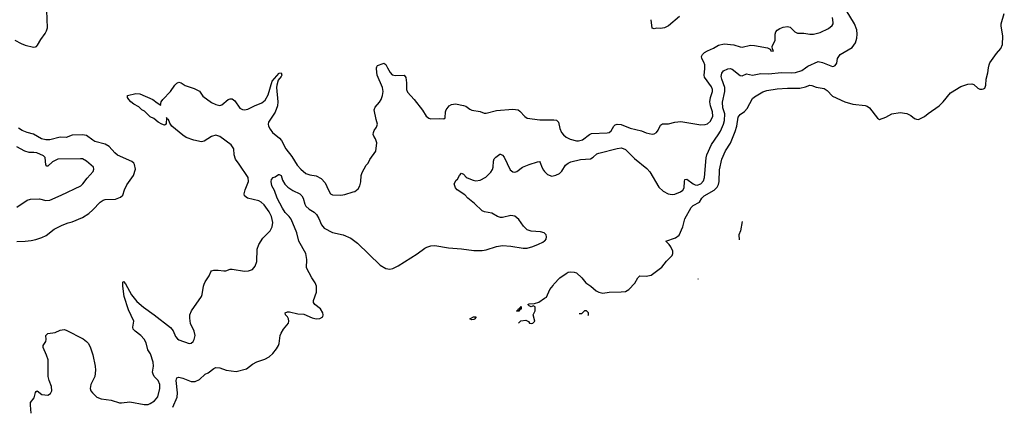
# Model space of a CAD drawing. Header units: inches. Extents: x 1771504 to 1971212, y 471788 to 643615.
# Tile 535 of 587: x 1914876 to 1924487, y 526698 to 530470. Entities that reach past the tile are written whole.
import ezdxf

# ---------------------------------------------------------------- set-up
doc = ezdxf.new("R2010")
doc.units = ezdxf.units.IN
doc.header["$MEASUREMENT"] = 0
for name, color, linetype in [('B9512', 7, 'Continuous'), ('B9513', 7, 'Continuous'), ('B9522', 7, 'Continuous'), ('B9523', 7, 'Continuous')]:
    doc.layers.add(name, color=color, linetype=linetype)

msp = doc.modelspace()

# ---------------------------------------------------------------- linework, layer by layer
at = {"layer": 'B9512', "color": 5}
for points, elevation in [([(1914987.4, 526630), (1914981, 526710), (1914983.5, 526736.5), (1915018.8, 526781.2), (1915030, 526832), (1915036.5, 526843.5), (1915048, 526850), (1915093.4, 526813.4), (1915150, 526807.2), (1915177.4, 526822.6), (1915189, 526850), (1915185.6, 526890), (1915162.9, 526950), (1915154.2, 526990), (1915152.8, 527152.8), (1915138.2, 527198.2), (1915104.2, 527270), (1915106.3, 527290), (1915131.5, 527330), (1915135.1, 527350), (1915132.3, 527390), (1915140.5, 527399.5), (1915151.5, 527408.5), (1915221.2, 527418.8), (1915270, 527441.6), (1915310, 527446.7), (1915330, 527440.4), (1915495.6, 527355.6), (1915530, 527330.4), (1915548.4, 527310), (1915569.1, 527269.1), (1915590, 527201), (1915613.6, 527090), (1915617.6, 527050), (1915610.2, 526990), (1915572.4, 526910), (1915565, 526870), (1915571.3, 526850), (1915585.5, 526830), (1915627.8, 526787.8), (1915670.1, 526770.1), (1915770, 526757.5), (1915850, 526733.2), (1915870, 526731.2), (1915950, 526740.7), (1916090, 526714.3), (1916130, 526717), (1916150, 526724.9), (1916191.6, 526750), (1916223.5, 526790), (1916243.1, 526870), (1916243.1, 526910), (1916228.7, 526948.7), (1916189.2, 526989.2), (1916177.8, 527010), (1916172.5, 527030), (1916181.8, 527090), (1916180.8, 527130), (1916154.6, 527210), (1916127.1, 527250), (1916110, 527317), (1916090, 527351.8), (1916058.7, 527390), (1916002.9, 527430), (1915983, 527450), (1915979.7, 527470), (1915991, 527530), (1915940, 527640), (1915895.1, 527770), (1915882.4, 527870), (1915882, 527910), (1915890, 527914.8), (1915910, 527894), (1915966.8, 527786.8), (1916020, 527720), (1916084.4, 527664.4), (1916190, 527591.4), (1916347.4, 527467.4), (1916374.7, 527434.7), (1916398.8, 527378.8), (1916416.9, 527356.9), (1916430, 527347.2), (1916529.2, 527310.8), (1916550, 527314), (1916569.6, 527330.4), (1916580.9, 527350), (1916589.4, 527390), (1916579.5, 527430), (1916544.4, 527504.4), (1916536.4, 527556.4), (1916538.3, 527590), (1916554.7, 527630), (1916649.7, 527770.3), (1916658.4, 527790), (1916669.7, 527870), (1916676.9, 527890), (1916686.5, 527913.5), (1916724.5, 527970), (1916742.7, 528010), (1916750, 528018.8), (1916772.9, 528027.1), (1916812.9, 528027.1), (1916870, 528018), (1916890, 528020.5), (1916930, 528035.8), (1916950, 528035.8), (1917070, 528017.6), (1917110, 528019.3), (1917150, 528034), (1917174.9, 528065.1), (1917189.6, 528110), (1917194.2, 528230), (1917210, 528276.3), (1917250, 528338.4), (1917320.5, 528410), (1917340.4, 528450), (1917347.1, 528490), (1917335.3, 528550), (1917310, 528596.3), (1917263.6, 528663.6), (1917233.3, 528690), (1917210, 528703.1), (1917101.2, 528730), (1917071.6, 528750), (1917068.3, 528770), (1917078.5, 528810), (1917109.7, 528890), (1917105.1, 528930), (1917019.9, 529059.9), (1916981.5, 529110), (1916970.9, 529150), (1916966.4, 529210), (1916942.2, 529250), (1916830, 529328.7), (1916790, 529341.8), (1916750, 529329.8), (1916676.6, 529283.4), (1916650, 529279.3), (1916575.9, 529295.9), (1916502.1, 529322.1), (1916470, 529342.2), (1916362.2, 529430), (1916341.5, 529461.5), (1916330, 529497.2), (1916320.2, 529500.2), (1916310, 529515.3), (1916306, 529450), (1916290, 529440.9), (1916264, 529450), (1916229, 529470), (1916185.6, 529505.6), (1916150, 529522), (1916096, 529576), (1916070, 529589.2), (1916039.3, 529619.3), (1915990, 529646), (1915961.2, 529670), (1915941.2, 529690), (1915929.2, 529710), (1915929.1, 529730.9), (1916009.7, 529750.3), (1916050, 529745.5), (1916177.3, 529690), (1916217.3, 529657.3), (1916243.6, 529643.6), (1916250, 529634), (1916258, 529670), (1916273.6, 529690), (1916350, 529770.3), (1916390, 529830.3), (1916410, 529851.7), (1916430, 529859.5), (1916452.3, 529852.3), (1916490, 529828.5), (1916578.3, 529798.3), (1916630, 529774), (1916663.4, 529723.4), (1916750, 529662.4), (1916790, 529642.8), (1916830, 529632.6), (1916850, 529638.3), (1916910, 529691.7), (1916930, 529698.9), (1916950, 529698), (1916977.4, 529677.4), (1917026.3, 529606.3), (1917050, 529592.4), (1917070.7, 529589.3), (1917102.4, 529597.6), (1917167, 529630), (1917240.5, 529659.5), (1917273.8, 529686.2), (1917302.3, 529737.7), (1917339.6, 529870), (1917410, 529948), (1917430, 529950.4), (1917436, 529930), (1917430, 529916), (1917400.9, 529879.1), (1917384.9, 529830), (1917383.1, 529810), (1917397.4, 529670), (1917394, 529630), (1917370, 529567.3), (1917305.7, 529470), (1917302.6, 529450), (1917306, 529430), (1917320.6, 529400.6), (1917344.6, 529370), (1917412.9, 529312.9), (1917432.9, 529290), (1917474.4, 529210), (1917534.1, 529134.1), (1917585.5, 529050), (1917621.7, 529010), (1917670, 528969.1), (1917710, 528954.9), (1917770, 528946.7), (1917820.7, 528920.7), (1917859.4, 528879.4), (1917890, 528806), (1917910, 528771), (1917930, 528761), (1918010, 528758), (1918050, 528764.7), (1918130, 528792), (1918147.3, 528792.7), (1918180.4, 528819.6), (1918198, 528850), (1918207.3, 528887.3), (1918208, 528950), (1918220.4, 528979.6), (1918258, 529050), (1918278, 529070), (1918294.6, 529105.4), (1918353.2, 529186.8), (1918362, 529270), (1918348.9, 529308.9), (1918333.6, 529333.6), (1918328, 529350), (1918328.4, 529368.4), (1918335.3, 529390), (1918360.2, 529419.8), (1918369.2, 529450), (1918355.3, 529495.3), (1918338, 529590), (1918344.7, 529615.3), (1918390, 529664.6), (1918405.8, 529690), (1918418.9, 529730), (1918424.1, 529770), (1918419.3, 529810), (1918367.4, 529930), (1918359.6, 529990), (1918360.8, 530000)], 280), ([(1918467.4, 530000), (1918493.3, 529953.3), (1918513.4, 529933.4), (1918545.3, 529925.3), (1918630.7, 529930), (1918644.9, 529904.9), (1918652.6, 529852.6), (1918652.6, 529790), (1918661.8, 529761.8), (1918727, 529690), (1918808.4, 529588.4), (1918843.7, 529530), (1918870, 529508.8), (1918890, 529503.7), (1918970, 529506.8), (1919017.2, 529502.8), (1919030, 529514), (1919032.7, 529570), (1919039.3, 529590), (1919070, 529631), (1919090, 529642.8), (1919110, 529647.3), (1919130, 529647.7), (1919210, 529634), (1919230, 529626.8), (1919270, 529596), (1919290, 529586.8), (1919370, 529574.8), (1919410, 529559.1), (1919430, 529558.4), (1919530, 529585.4), (1919690, 529597.4), (1919715.3, 529595.3), (1919740.5, 529590), (1919758.5, 529578.5), (1919806, 529526), (1919831.3, 529510), (1919953.4, 529493.4), (1920000, 529493.6)], 280), ([(1914850, 528307.2), (1914931.2, 528308.8), (1914990, 528315.3), (1915034.9, 528325.1), (1915093.6, 528346.4), (1915134.3, 528365.7), (1915213.9, 528426.1), (1915290, 528466.4), (1915350, 528488.2), (1915390, 528497.1), (1915490, 528541.3), (1915550, 528580.3), (1915590, 528614), (1915663, 528690), (1915690, 528707.6), (1915710, 528714), (1915810, 528719.5), (1915862, 528738), (1915882, 528758), (1915899.1, 528810), (1915921.3, 528858.7), (1915986.6, 528950), (1916005.4, 529010), (1915996.3, 529056.3), (1915989.6, 529070), (1915970, 529087.8), (1915830, 529147.8), (1915803.5, 529170), (1915750, 529233.1), (1915710, 529254), (1915610, 529283.1), (1915590, 529293.5), (1915530, 529339.8), (1915490, 529346.8), (1915390, 529344.5), (1915330, 529319.2), (1915270, 529325.1), (1915170, 529299.2), (1915130, 529296.8), (1915088.2, 529308.2), (1915010, 529351.9), (1914950, 529369.1), (1914901.3, 529390), (1914865.4, 529410)], 320), ([(1914850, 528639.6), (1914950, 528708.2), (1914982, 528718), (1915070, 528721.1), (1915130, 528705.5), (1915170, 528710.5), (1915282, 528758), (1915471.6, 528850), (1915493.3, 528870), (1915534.9, 528925.1), (1915592.5, 528987.5), (1915600.7, 529010), (1915596.2, 529030), (1915530, 529091.1), (1915490, 529112.4), (1915470, 529113.7), (1915250, 529110.6), (1915198.2, 529081.8), (1915150, 529039.7), (1915142, 529042), (1915132.8, 529052.8), (1915123.8, 529123.8), (1915110, 529143.1), (1915042.7, 529170), (1915014.5, 529174.5), (1914970, 529173.3), (1914926.2, 529186.2), (1914850, 529228.6)], 340), ([(1920000, 528386.1), (1919996.2, 528390), (1919960.5, 528400.5), (1919870, 528406.3), (1919830, 528418.4), (1919793.9, 528453.9), (1919750, 528520.4), (1919710, 528553.5), (1919670, 528559.1), (1919590, 528541), (1919570, 528541), (1919540.9, 528550), (1919483.5, 528583.5), (1919414.5, 528594.5), (1919390, 528606.6), (1919317.4, 528677.4), (1919251.6, 528730), (1919221, 528761), (1919145.2, 528810), (1919129.2, 528830), (1919118, 528870), (1919136.4, 528903.6), (1919150, 528914), (1919169.1, 528950.9), (1919190, 528972), (1919210, 528962), (1919233.2, 528933.2), (1919245.5, 528925.5), (1919303.4, 528903.4), (1919330, 528898), (1919370, 528904.4), (1919426.1, 528933.9), (1919476.3, 528983.7), (1919490.8, 529009.2), (1919497.7, 529030), (1919501.6, 529090), (1919507.6, 529112.4), (1919524, 529130), (1919562.5, 529157.5), (1919570, 529159.1), (1919590, 529147.7), (1919605.5, 529130), (1919664.9, 529004.9), (1919690, 528984), (1919710, 528982), (1919730, 528990.4), (1919785.1, 529030), (1919850, 529057.3), (1919930, 529084.6), (1919950, 529086), (1919957.6, 529077.6), (1919974.3, 529030), (1919990, 529000.4), (1920000, 528990.4)], 260), ([(1916370.8, 526690), (1916412.7, 526787.3), (1916416.8, 526830), (1916404.7, 526950), (1916410, 526976), (1916430, 526983), (1916470, 526973.4), (1916550, 526939.5), (1916590, 526939.5), (1916630, 526958.9), (1916686.6, 527010), (1916716.3, 527023.7), (1916770, 527067.5), (1916790, 527075), (1916830, 527072.9), (1916891.2, 527048.8), (1916990, 527038.4), (1917090, 527064.6), (1917150, 527108.7), (1917189.8, 527130.2), (1917270, 527158.9), (1917310, 527181.1), (1917346.8, 527213.2), (1917382.9, 527257.1), (1917403, 527290), (1917409.7, 527310), (1917420.5, 527390), (1917428, 527410), (1917451.3, 527450), (1917498.9, 527510), (1917503.1, 527530), (1917499.7, 527550), (1917489.8, 527569.8), (1917472, 527590), (1917469.2, 527610), (1917490, 527618), (1917510, 527618.9), (1917590, 527600.4), (1917650, 527597.3), (1917730, 527560.5), (1917769.4, 527550.6), (1917806.3, 527553.7), (1917834, 527570), (1917839, 527590), (1917836, 527610), (1917814, 527650), (1917758, 527690), (1917744.5, 527710), (1917744.7, 527730), (1917775, 527810), (1917774.2, 527870), (1917761.6, 527901.6), (1917727.1, 527950), (1917676.9, 528050), (1917678.7, 528130), (1917668.5, 528190), (1917602.2, 528310), (1917583.1, 528390), (1917524.7, 528524.7), (1917507.9, 528550), (1917468.9, 528590), (1917442, 528630), (1917391.1, 528730), (1917364.4, 528804.4), (1917337, 528850), (1917329.7, 528890), (1917334, 528910), (1917350, 528931), (1917370, 528938), (1917401.2, 528958.8), (1917410, 528961), (1917430, 528950.8), (1917442.8, 528902.8), (1917466, 528866), (1917495, 528835), (1917543.6, 528803.6), (1917610, 528770.3), (1917631.8, 528750), (1917644.6, 528730), (1917659, 528670), (1917670.2, 528650.2), (1917701.6, 528621.6), (1917750, 528591.8), (1917772, 528570), (1917797, 528530), (1917822, 528470), (1917850, 528437.3), (1917930, 528392.2), (1918034, 528370), (1918110, 528336.9), (1918173.7, 528290), (1918396.4, 528076.4), (1918450, 528041.5), (1918490, 528034.5), (1918518, 528042), (1918570, 528067.1), (1918754.8, 528185.2), (1918830, 528239.2), (1918850, 528251.1), (1918890, 528262.9), (1918930, 528265.8), (1919062.6, 528242.6), (1919190, 528234.8), (1919310, 528219.3), (1919390, 528217.4), (1919430, 528225.4), (1919530, 528256.8), (1919590, 528267.5), (1919670, 528261.5), (1919790, 528240.3), (1919830, 528241.7), (1919883.7, 528256.3), (1919941.4, 528278.6), (1919981.7, 528298.3), (1920000, 528312.2)], 260), ([(1919744.9, 527507.6), (1919746, 527510), (1919768.4, 527531.6), (1919816.9, 527536.9), (1919843.6, 527523.6), (1919854, 527510), (1919870, 527506), (1919886, 527510), (1919906, 527530), (1919888, 527590), (1919908, 527630), (1919907.3, 527667.3), (1919890, 527678), (1919870, 527668.7), (1919850, 527678), (1919838, 527690), (1919850, 527696), (1919900.4, 527699.6), (1919945.2, 527714.8), (1920000, 527751.3)], 240)]:
    msp.add_lwpolyline(points, dxfattribs=dict(at, elevation=elevation))
at = {"layer": 'B9512', "color": 5, "elevation": 240}
for points in [[(1919730, 527626), (1919726, 527630), (1919742, 527638), (1919746, 527650), (1919762, 527658), (1919770, 527672), (1919770, 527646), (1919758, 527642), (1919750, 527626)], [(1919290, 527542), (1919268.7, 527550), (1919306, 527570), (1919332, 527572), (1919322, 527558), (1919322, 527550), (1919310, 527545.2)]]:
    msp.add_lwpolyline(points, close=True, dxfattribs=at)
at = {"layer": 'B9513', "color": 5}
for points, elevation in [([(1914829, 530269), (1914890, 530237), (1914930, 530222), (1915010, 530203), (1915030, 530204), (1915039, 530210), (1915050, 530221), (1915082.4, 530277.6), (1915125.8, 530334.2), (1915139, 530361), (1915146.4, 530390), (1915141.1, 530558.9)], 320), ([(1918360.8, 530000), (1918362, 530010), (1918370, 530022.8), (1918423.6, 530043.6), (1918430, 530044.7), (1918450, 530031.3), (1918467.4, 530000)], 280)]:
    msp.add_lwpolyline(points, dxfattribs=dict(at, elevation=elevation))
at = {"layer": 'B9522', "color": 5}
for points, elevation in [([(1920000, 527751.3), (1920017.2, 527762.8), (1920050, 527838), (1920084.4, 527875.6), (1920090, 527890.4), (1920149.4, 527950), (1920210, 527994.8), (1920230, 528006), (1920250, 528010.4), (1920290, 528007.3), (1920310, 527999.3), (1920364.9, 527950), (1920402.9, 527902.9), (1920450, 527870.3), (1920504.2, 527824.2), (1920531.1, 527811.1), (1920570, 527803.1), (1920630, 527810.2), (1920746.7, 527813.3), (1920790, 527818.3), (1920823.7, 527836.3), (1920879.7, 527900.3), (1920910, 527952.4), (1920930, 527971.5), (1920991.3, 527968.7), (1921041.6, 527978.4), (1921143.1, 528056.9), (1921190, 528114.9), (1921244.2, 528170), (1921253.3, 528190), (1921252.5, 528212.5), (1921232.7, 528252.7), (1921216.6, 528276.6), (1921182, 528310), (1921278, 528342), (1921313.7, 528366.3), (1921348.9, 528450), (1921370, 528528.2), (1921430, 528636.5), (1921450, 528656.5), (1921511.8, 528688.2), (1921535.4, 528730), (1921556.9, 528750), (1921654.5, 528805.5), (1921684.7, 528835.3), (1921697.3, 528862.7), (1921702.9, 528890), (1921706.1, 529006.1), (1921729.8, 529110), (1921766.3, 529190), (1921813.6, 529266.4), (1921860.3, 529379.7), (1921876.1, 529430), (1921890, 529517.3), (1921910, 529545.5), (1921950, 529574.9), (1921977.9, 529602.1), (1922030, 529700.8), (1922050, 529718.2), (1922130, 529764.9), (1922170, 529778.8), (1922270, 529795.2), (1922370, 529802.3), (1922490, 529802.9), (1922545.6, 529814.4), (1922590, 529830.3), (1922610, 529827.4), (1922652.2, 529812.2), (1922730, 529797.4), (1922758.5, 529778.5), (1922810, 529723.2), (1922930, 529668.3), (1923010, 529644.3), (1923130, 529631.3), (1923150, 529625.5), (1923170, 529610.3), (1923250, 529510.4), (1923270, 529496.4), (1923330, 529520.2), (1923390, 529551.5), (1923470, 529564.2), (1923536, 529556), (1923575.8, 529535.8), (1923610, 529507.4), (1923630, 529498.9), (1923650, 529497), (1923710, 529524.6), (1923745.1, 529554.9), (1923850, 529628.2), (1923890, 529668), (1923962.9, 529757.1), (1924061.9, 529818.1), (1924130, 529840.7), (1924170, 529843.6), (1924190, 529836.5), (1924230, 529803.2), (1924250, 529793.6), (1924270, 529791.4), (1924285.2, 529794.8), (1924296.6, 529803.4), (1924308.6, 529830), (1924311.8, 529890), (1924327.3, 529950), (1924334.5, 530000)], 240), ([(1920000, 528990.4), (1920030, 528960.3), (1920070, 528943.6), (1920110, 528952.4), (1920146, 528970), (1920167.5, 528992.5), (1920204.4, 529050), (1920229.9, 529070.1), (1920257.5, 529082.5), (1920350, 529106.6), (1920446.9, 529113.1), (1920472.6, 529127.4), (1920510, 529159.6), (1920530, 529168.9), (1920710, 529213.4), (1920750, 529218.5), (1920790, 529204.2), (1920877.2, 529117.2), (1920998.3, 529018.3), (1921026.2, 528986.2), (1921115.1, 528835.1), (1921158, 528798), (1921205.5, 528770), (1921244.3, 528764.3), (1921270, 528768.6), (1921325.6, 528790), (1921350, 528806), (1921363.2, 528830), (1921364.1, 528890), (1921370, 528910.4), (1921390, 528913.1), (1921449, 528869), (1921470, 528858.4), (1921490, 528855.6), (1921526.6, 528870), (1921550, 528898.7), (1921560.6, 528930), (1921576.6, 529123.4), (1921582.9, 529150), (1921628.2, 529251.8), (1921694.8, 529345.2), (1921716.2, 529383.8), (1921745.3, 529450), (1921754.7, 529485.3), (1921760.2, 529550), (1921741.5, 529610), (1921736.1, 529663.9), (1921757.8, 529770), (1921760.2, 529810), (1921729.8, 529890), (1921724.9, 529915.1), (1921730.8, 529949.2), (1921747.6, 529970), (1921790, 529992), (1921810, 529994.4), (1921830, 529988.2), (1921910, 529926.4), (1921930, 529921.6), (1921970, 529941.3), (1922030, 529928.1), (1922110, 529943.8), (1922190, 529942.7), (1922310, 529955.1), (1922410, 529951.4), (1922450, 529955.4), (1922510, 529974.7), (1922545.2, 530000)], 260), ([(1920000, 529493.6), (1920090, 529494), (1920114.9, 529490), (1920134.7, 529470), (1920147.5, 529407.5), (1920165.4, 529370), (1920185.2, 529345.2), (1920210, 529325.3), (1920250, 529305.3), (1920310, 529287.1), (1920332.4, 529287.6), (1920370, 529299.1), (1920438.3, 529350), (1920459.5, 529360.5), (1920610, 529365.8), (1920629.8, 529370.2), (1920650, 529386), (1920674.8, 529430), (1920690, 529443.2), (1920710, 529450.9), (1920748.1, 529448.1), (1920834, 529410), (1920944.8, 529384.8), (1920990, 529365.3), (1921050, 529354.4), (1921070, 529357.1), (1921091.1, 529368.9), (1921108.4, 529391.6), (1921130, 529440.5), (1921150, 529453.4), (1921210, 529454.9), (1921270, 529471.4), (1921330, 529476.5), (1921524.8, 529444.8), (1921566.6, 529446.6), (1921590, 529452.6), (1921619.3, 529480.7), (1921641, 529530), (1921639.9, 529570), (1921618.7, 529630), (1921613.5, 529670), (1921618.5, 529710), (1921638.9, 529770), (1921639.2, 529790), (1921630, 529816), (1921560.5, 529910), (1921558, 529930), (1921565.3, 529990), (1921564.7, 530000)], 280), ([(1921929.7, 528499.4), (1921911.3, 528408.7), (1921897.1, 528370), (1921900.3, 528321.5)], 240), ([(1920000, 528312.2), (1920004.4, 528315.6), (1920015.1, 528330), (1920019.7, 528350), (1920015.8, 528370), (1920000, 528386.1)], 260), ([(1921498.1, 527941.6), (1921494.7, 527935.5)], 240), ([(1920424.1, 527584.6), (1920428, 527590), (1920428, 527610), (1920410, 527628), (1920390, 527628), (1920358.8, 527601.2), (1920336.7, 527599.8)], 240)]:
    msp.add_lwpolyline(points, dxfattribs=dict(at, elevation=elevation))
at = {"layer": 'B9523', "color": 5}
for points, elevation in [([(1922545.2, 530000), (1922570, 530017.9), (1922670, 530060.9), (1922713.6, 530053.6), (1922810, 530014.8), (1922824, 530016), (1922837.2, 530022.8), (1922852.9, 530047.1), (1922859, 530090), (1922885.2, 530130), (1923000.9, 530199.1), (1923034.5, 530245.5), (1923048.9, 530290), (1923051.6, 530330), (1923048.1, 530370), (1923024.4, 530430), (1922942.5, 530562.5)], 260), ([(1924334.5, 530000), (1924338.8, 530030), (1924346.8, 530050), (1924410, 530139.6), (1924454, 530190), (1924471.2, 530228.8), (1924473.6, 530310), (1924456.2, 530410), (1924457.3, 530430), (1924487.4, 530530)], 240), ([(1921318.3, 530501.7), (1921210, 530411.5), (1921170, 530391.5), (1921130, 530383), (1921093.8, 530386.2), (1921070, 530382.4), (1921050, 530386.6), (1921040.4, 530470)], 280), ([(1921564.7, 530000), (1921562.7, 530030), (1921555.2, 530055.2), (1921536.3, 530090), (1921532.8, 530110), (1921542.6, 530130), (1921561.6, 530150), (1921590, 530167.4), (1921650, 530192.4), (1921698.1, 530221.9), (1921754.1, 530234.1), (1921846.2, 530226.2), (1921910, 530203.9), (1921930, 530201.8), (1922010, 530220.9), (1922050, 530219), (1922175.6, 530195.6), (1922202, 530182), (1922210, 530166), (1922230, 530162), (1922233.2, 530170), (1922223.1, 530183.1), (1922221.2, 530210), (1922249.6, 530270), (1922251.1, 530330), (1922257.4, 530350), (1922270.8, 530369.2), (1922294.8, 530385.2), (1922330, 530398), (1922370, 530404.4), (1922396, 530396), (1922444, 530350), (1922470, 530339.1), (1922530, 530337.3), (1922590, 530328.2), (1922626, 530330), (1922690, 530344.9), (1922770, 530383.8), (1922806.2, 530413.8), (1922816.2, 530430), (1922818, 530442), (1922811.1, 530490)], 280)]:
    msp.add_lwpolyline(points, dxfattribs=dict(at, elevation=elevation))

doc.saveas('drawing.dxf')
